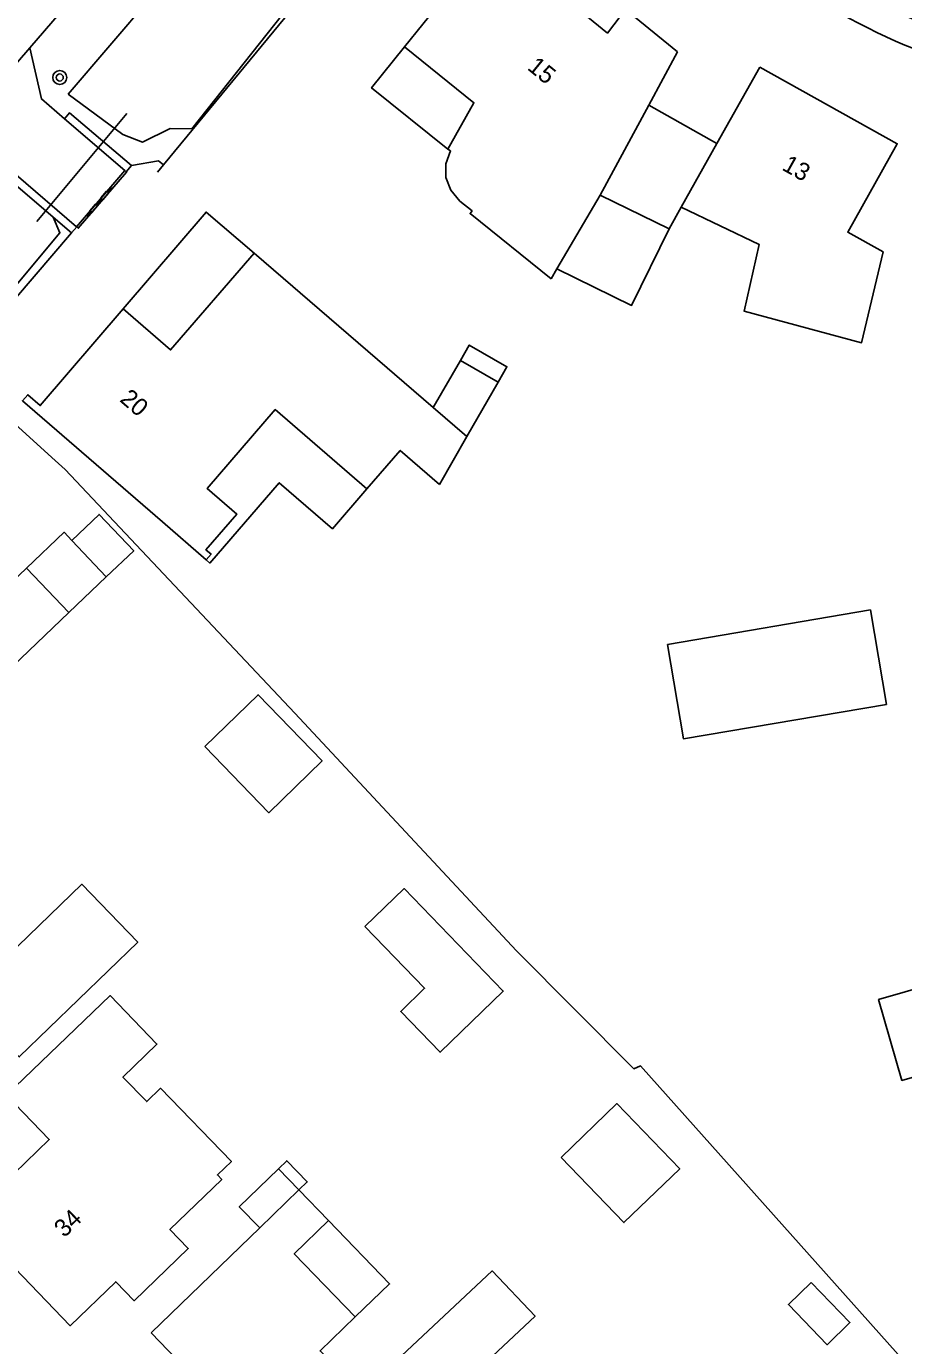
# Model space of a CAD drawing. Extents: x 136000 to 138005, y 398500 to 400500.
# Drawn here: x 137265.3 to 137315.3, y 398873.8 to 398948.9 of the extents above; entities that cross this region are included whole.
import ezdxf

# ---------------------------------------------------------------- set-up
doc = ezdxf.new("R2010")
doc.units = 0
for name, color, linetype in [('gg-afsc-erfafscheiding', 7, 'Continuous'), ('gg-afsc-hekwerk', 7, 'Continuous'), ('gg-anno-huisnummerreeks BGT', 7, 'Continuous'), ('gg-bbg-bijgebouw', 7, 'Continuous'), ('gg-bbg-gedigitaliseerde bebouwing', 7, 'Continuous'), ('gg-bbg-gedigitaliseerde bijgebouw', 7, 'Continuous'), ('gg-bbg-hoofdgebouw', 7, 'Continuous'), ('gg-bbg-luifel en loopbrug', 7, 'Continuous'), ('gg-bbg-tussenscheiding', 7, 'Continuous'), ('gg-knt-verharding', 7, 'Continuous'), ('gg-kntw-bovenkant insteek waterloop', 7, 'Continuous'), ('gg-kwrk-duiker nz buis', 7, 'Continuous'), ('gt-grn-afwateringsgoot', 7, 'Continuous'), ('gt-grn-groengrens', 7, 'Continuous'), ('gt-symb-afwateringsgoot', 7, 'Continuous'), ('gt-symb-boom', 7, 'Continuous')]:
    doc.layers.add(name, color=color, linetype=linetype)

# ---------------------------------------------------------------- blocks, each defined once
blk = doc.blocks.new('gt0-AFWGT')
at = {"layer": 'gt-symb-afwateringsgoot'}
for p, q in [((-1.076, 0), (-0.726, 0)), ((-0.225, 0), (0.225, 0)), ((0.725, 0), (1.075, 0))]:
    blk.add_line(p, q, dxfattribs=at)
for points in [[(-0.726, 0.075), (-0.225, 0.075), (-0.225, -0.075), (-0.726, -0.075)], [(0.225, 0.075), (0.725, 0.075), (0.725, -0.075), (0.225, -0.075)]]:
    blk.add_lwpolyline(points, close=True, dxfattribs=at)
blk = doc.blocks.new('gt0-BOOM')
at = {"layer": 'gt-symb-boom'}
for radius in [0.4, 0.2]:
    blk.add_circle((0, 0), radius, dxfattribs=at)

msp = doc.modelspace()

# ---------------------------------------------------------------- linework, layer by layer
at = {"layer": 'gg-afsc-erfafscheiding'}
msp.add_line((137261.234, 398929.413), (137266.953, 398924.211), dxfattribs=at)
msp.add_lwpolyline([(137266.953, 398924.211), (137267.529, 398923.709), (137280.612, 398909.827), (137293.249, 398896.29), (137299.919, 398889.568), (137300.3, 398889.728), (137318.456, 398869.409), (137318.181, 398869.132), (137331.353, 398854.287)], dxfattribs=at)
at = {"layer": 'gg-afsc-hekwerk'}
for p, q in [((137273.117, 398941.059), (137292.508, 398964.55)), ((137272.775, 398940.645), (137273.117, 398941.059))]:
    msp.add_line(p, q, dxfattribs=at)
at = {"layer": 'gg-bbg-bijgebouw'}
for p, q in [((137301.938, 398937.402), (137298.006, 398939.334)), ((137267.903, 398919.668), (137269.867, 398917.588)), ((137267.736, 398915.553), (137265.317, 398918.092)), ((137269.867, 398917.588), (137267.736, 398915.553))]:
    msp.add_line(p, q, dxfattribs=at)
for points in [[(137265.317, 398918.092), (137267.471, 398920.126), (137267.903, 398919.668)], [(137322.988, 398896.141), (137324.323, 398891.541), (137315.206, 398888.907), (137313.871, 398893.507), (137322.988, 398896.141)], [(137286.693, 398873.21), (137291.863, 398878.058), (137294.299, 398875.484), (137289.118, 398870.624), (137286.693, 398873.21)]]:
    msp.add_lwpolyline(points, dxfattribs=at)
at = {"layer": 'gg-bbg-gedigitaliseerde bebouwing'}
for p, q in [((137295.533, 398935.142), (137295.218, 398934.568)), ((137288.849, 398922.853), (137290.415, 398925.578))]:
    msp.add_line(p, q, dxfattribs=at)
msp.add_lwpolyline([(137302.623, 398938.64), (137307.069, 398936.512), (137306.21, 398932.73), (137312.909, 398930.925), (137314.126, 398936.094)], dxfattribs=at)
at = {"layer": 'gg-bbg-gedigitaliseerde bijgebouw'}
for p, q in [((137290.05, 398929.921), (137288.501, 398927.226)), ((137292.201, 398928.685), (137290.05, 398929.921)), ((137290.415, 398925.578), (137292.201, 398928.685)), ((137279.675, 398883.875), (137280.844, 398882.668))]:
    msp.add_line(p, q, dxfattribs=at)
for points in [[(137295.533, 398935.142), (137299.798, 398933.047), (137301.938, 398937.402)], [(137301.846, 398913.73), (137302.75, 398908.372), (137314.316, 398910.324), (137313.409, 398915.703), (137301.846, 398913.73)], [(137275.473, 398907.925), (137278.515, 398910.869), (137282.163, 398907.102), (137279.121, 398904.157), (137275.473, 398907.925)], [(137278.606, 398880.507), (137277.439, 398881.711), (137279.675, 398883.875)], [(137310.032, 398877.399), (137312.243, 398875.109), (137310.942, 398873.854), (137308.731, 398876.143), (137310.032, 398877.399)]]:
    msp.add_lwpolyline(points, dxfattribs=at)
at = {"layer": 'gg-bbg-hoofdgebouw'}
for p, q in [((137300.772, 398944.447), (137302.424, 398947.499)), ((137307.103, 398946.629), (137304.657, 398942.268)), ((137298.006, 398939.334), (137300.772, 398944.447)), ((137304.657, 398942.268), (137302.623, 398938.64)), ((137288.501, 398927.226), (137278.283, 398936.022)), ((137282.528, 398880.924), (137280.844, 398882.668)), ((137278.606, 398880.507), (137272.42, 398874.533))]:
    msp.add_line(p, q, dxfattribs=at)
for points in [[(137302.424, 398947.499), (137299.444, 398949.905), (137298.424, 398948.564), (137295.764, 398950.732), (137297.516, 398952.922), (137297.379, 398953.044), (137297.73, 398953.816), (137297.655, 398954.665), (137297.164, 398955.355), (137295.852, 398956.411), (137295.96, 398956.569)], [(137286.864, 398947.769), (137288.947, 398950.357), (137287.788, 398951.29)], [(137289.32, 398941.948), (137290.817, 398944.59), (137286.864, 398947.769)], [(137307.103, 398946.629), (137314.933, 398942.253), (137312.118, 398937.216), (137314.126, 398936.094)], [(137295.218, 398934.568), (137290.595, 398938.28), (137290.707, 398938.429), (137290.009, 398938.993), (137289.494, 398939.607), (137289.223, 398940.332), (137289.219, 398941.118), (137289.487, 398941.854), (137289.32, 398941.948)], [(137278.283, 398936.022), (137273.526, 398930.514), (137270.823, 398932.85)], [(137270.823, 398932.85), (137266.099, 398927.348), (137265.387, 398927.961), (137265.084, 398927.623), (137273.062, 398920.714), (137275.556, 398918.553)], [(137275.556, 398918.553), (137275.841, 398918.882), (137275.546, 398919.137), (137277.301, 398921.163), (137275.608, 398922.63), (137279.498, 398927.119), (137284.713, 398922.6)], [(137284.713, 398922.6), (137286.612, 398924.792), (137288.849, 398922.853)], [(137249.539, 398893.87), (137255.651, 398887.557), (137257.955, 398889.781), (137258.784, 398888.91), (137262.619, 398892.606), (137264.908, 398890.244), (137271.656, 398896.778), (137268.463, 398900.076), (137264.222, 398895.969), (137258.166, 398902.223), (137249.539, 398893.87)], [(137261.933, 398881.022), (137266.618, 398885.541), (137264.177, 398888.057), (137270.093, 398893.743), (137272.754, 398890.975), (137270.813, 398889.1), (137272.167, 398887.699), (137272.958, 398888.462), (137276.992, 398884.286), (137276.201, 398883.522), (137276.444, 398883.271), (137273.49, 398880.417), (137274.532, 398879.339), (137271.448, 398876.36), (137270.408, 398877.44), (137267.8, 398874.929), (137261.933, 398881.022)], [(137284.055, 398875.435), (137280.575, 398879.038), (137282.528, 398880.924)], [(137272.42, 398874.533), (137274.859, 398871.995), (137273.299, 398870.434), (137275.848, 398867.964), (137275.196, 398867.339), (137278.316, 398864.102), (137284.947, 398870.5), (137282.051, 398873.501), (137284.055, 398875.435)]]:
    msp.add_lwpolyline(points, dxfattribs=at)
at = {"layer": 'gg-bbg-luifel en loopbrug'}
for p, q in [((137304.657, 398942.268), (137300.772, 398944.447)), ((137301.938, 398937.402), (137302.623, 398938.64)), ((137265.317, 398918.092), (137257.223, 398910.355)), ((137259.651, 398907.83), (137267.736, 398915.553))]:
    msp.add_line(p, q, dxfattribs=at)
for points in [[(137286.864, 398947.769), (137284.986, 398945.436), (137289.32, 398941.948)], [(137270.823, 398932.85), (137275.556, 398938.363), (137278.283, 398936.022)], [(137292.201, 398928.685), (137292.699, 398929.552), (137290.549, 398930.788), (137290.05, 398929.921)], [(137284.713, 398922.6), (137282.748, 398920.333), (137279.725, 398922.952), (137275.76, 398918.376), (137275.556, 398918.553)], [(137269.867, 398917.588), (137271.429, 398919.08), (137269.454, 398921.149), (137267.903, 398919.668)], [(137284.604, 398897.67), (137288.007, 398894.156), (137286.642, 398892.834), (137288.889, 398890.513), (137292.485, 398893.994), (137286.835, 398899.83), (137284.604, 398897.67)], [(137295.778, 398884.513), (137299.36, 398880.804), (137302.543, 398883.878), (137298.962, 398887.587), (137295.778, 398884.513)], [(137279.675, 398883.875), (137280.149, 398884.334), (137281.318, 398883.127), (137280.844, 398882.668)], [(137282.528, 398880.924), (137286.008, 398877.32), (137284.055, 398875.435)]]:
    msp.add_lwpolyline(points, dxfattribs=at)
at = {"layer": 'gg-bbg-tussenscheiding'}
for p, q in [((137298.006, 398939.334), (137295.533, 398935.142)), ((137288.501, 398927.226), (137290.415, 398925.578)), ((137280.844, 398882.668), (137278.606, 398880.507))]:
    msp.add_line(p, q, dxfattribs=at)
at = {"layer": 'gg-knt-verharding'}
for p, q in [((137274.704, 398958.393), (137265.501, 398947.717)), ((137265.501, 398947.717), (137261.909, 398943.55)), ((137267.483, 398943.683), (137270.913, 398940.736)), ((137268.175, 398937.528), (137264.722, 398940.492))]:
    msp.add_line(p, q, dxfattribs=at)
msp.add_lwpolyline([(137265.501, 398947.717), (137266.171, 398944.81), (137267.483, 398943.683)], dxfattribs=at)
for centre, radius, start, end in [((137329.177, 398980.519), 33.89, 230.09148, 258.7089), ((137328.683, 398979.658), 34.453, 230.72774, 261.89227)]:
    msp.add_arc(centre, radius, start, end, dxfattribs=at)
at = {"layer": 'gg-kntw-bovenkant insteek waterloop'}
for p, q in [((137288.159, 398968.975), (137267.692, 398945.091)), ((137266.841, 398938.067), (137264.822, 398939.801))]:
    msp.add_line(p, q, dxfattribs=at)
for points in [[(137274.734, 398943.115), (137292.268, 398965.225), (137288.159, 398968.975)], [(137267.692, 398945.091), (137270.801, 398942.788), (137271.931, 398942.34), (137273.497, 398943.121), (137274.734, 398943.115)], [(137264.822, 398939.801), (137264.221, 398939.963), (137263.8, 398939.824), (137258.899, 398934.562), (137258.765, 398933.984), (137259.113, 398933.277), (137261.168, 398930.97), (137262.225, 398931.23), (137267.223, 398937.188), (137266.841, 398938.067)]]:
    msp.add_lwpolyline(points, dxfattribs=at)
at = {"layer": 'gg-kwrk-duiker nz buis'}
msp.add_line((137265.908, 398937.823), (137271.032, 398943.989), dxfattribs=at)
at = {"layer": 'gt-grn-afwateringsgoot'}
for p, q in [((137270.913, 398940.736), (137268.175, 398937.528)), ((137270.913, 398940.736), (137271.004, 398940.658)), ((137268.189, 398937.516), (137268.175, 398937.528))]:
    msp.add_line(p, q, dxfattribs=at)
msp.add_lwpolyline([(137271.004, 398940.658), (137271.019, 398940.645), (137268.268, 398937.448), (137268.189, 398937.516)], dxfattribs=at)
at = {"layer": 'gt-grn-groengrens'}
for p, q in [((137271.31, 398941.014), (137271.004, 398940.658)), ((137267.877, 398937.178), (137266.841, 398938.067)), ((137267.877, 398937.178), (137261.234, 398929.413)), ((137267.877, 398937.178), (137268.189, 398937.516))]:
    msp.add_line(p, q, dxfattribs=at)
for points in [[(137271.31, 398941.014), (137267.776, 398944.024), (137267.483, 398943.683)], [(137271.31, 398941.014), (137272.85, 398941.279), (137273.117, 398941.059)]]:
    msp.add_lwpolyline(points, dxfattribs=at)

# ---------------------------------------------------------------- block references
at = {"layer": 'gt-symb-afwateringsgoot', "xscale": 0.9999568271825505, "yscale": 0.9999568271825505, "rotation": 49.52222595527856}
msp.add_blockref('gt0-AFWGT', (137269.459, 398938.948), dxfattribs=at)
at = {"layer": 'gt-symb-boom'}
msp.add_blockref('gt0-BOOM', (137267.215, 398946.031), dxfattribs=at)

# ---------------------------------------------------------------- texts
at = {"layer": 'gg-anno-huisnummerreeks BGT'}
for s, rotation, p in [('15', 320.8, (137293.804, 398946.525)), ('13', 330.8, (137308.31, 398940.8)), ('20', 319.3, (137270.581, 398927.621)), ('34', 43.9, (137267.475, 398879.914))]:
    msp.add_text(s, height=1, rotation=rotation, dxfattribs=at).set_placement(p)

doc.saveas('drawing.dxf')
